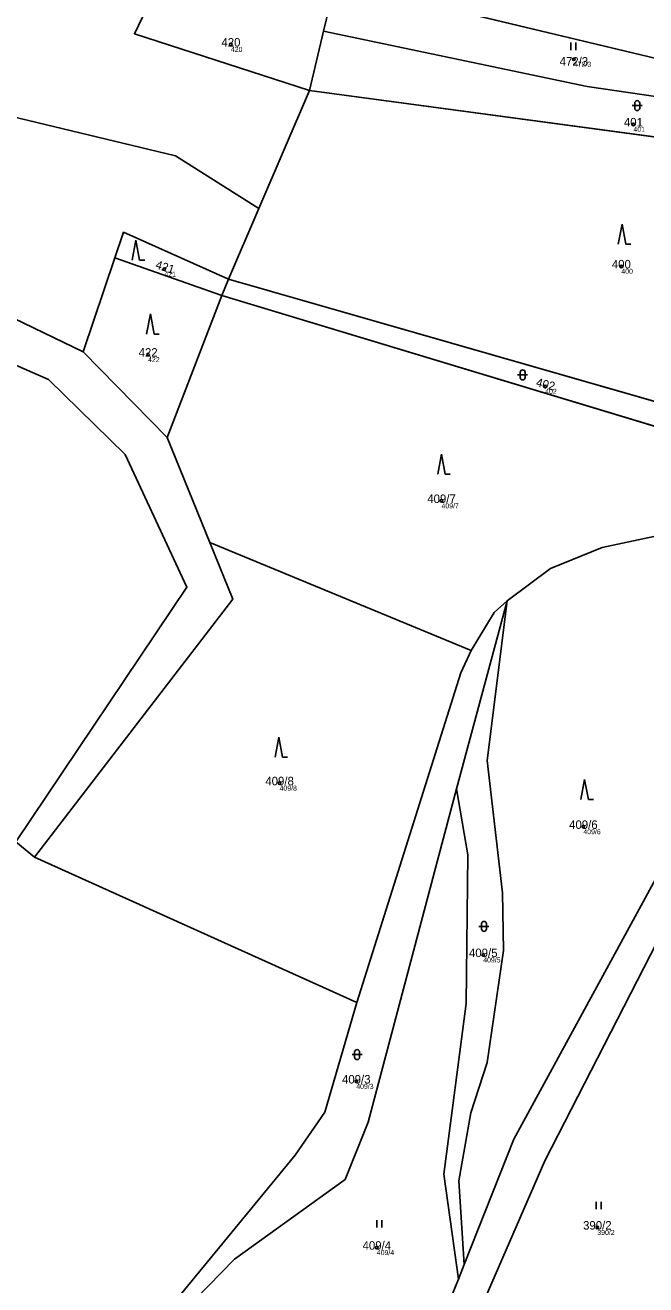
# Model space of a CAD drawing. Extents: x -644096 to -634268, y -1141430 to -1133463.
# Drawn here: x -640185.9 to -640062.1, y -1135597.6 to -1135346.6 of the extents above; entities that cross this region are included whole.
import ezdxf

# ---------------------------------------------------------------- set-up
doc = ezdxf.new("R2010")
doc.units = 0
for name, color, linetype in [('Definiční body', 7, 'Continuous'), ('Polygon parcely', 7, 'Continuous'), ('svrsek_osa_sjezdy', 7, 'Continuous'), ('svrsek_osa_VRT', 7, 'Continuous'), ('terminal_VRT', 7, 'Continuous')]:
    doc.layers.add(name, color=color, linetype=linetype)

msp = doc.modelspace()

# ---------------------------------------------------------------- linework, layer by layer
at = {"layer": 'Definiční body'}
for centre in [(-640144.84, -1135350.4), (-640076.45, -1135353.35), (-640064.57, -1135366.31), (-640158.09, -1135395.16), (-640066.98, -1135394.6), (-640161.35, -1135412.2), (-640082.17, -1135418.53), (-640102.84, -1135441.35), (-640135.13, -1135497.61), (-640074.55, -1135506.29), (-640094.52, -1135531.84), (-640119.84, -1135557.03), (-640071.77, -1135586.15), (-640115.74, -1135590.16)]:
    msp.add_circle(centre, 0.25, dxfattribs=at)
at = {"layer": 'Polygon parcely'}
for points in [[(-640057.22, -1135353.83), (-640048.49, -1135336.49), (-640038.73, -1135341.76), (-640019.34, -1135340.47), (-640012.92, -1135328.01), (-639986.6, -1135333.41), (-639984.01, -1135324.32), (-639982.63, -1135319.47), (-640015.44, -1135311.92), (-640042.39, -1135310.47), (-640062.45, -1135305.3), (-640081.45, -1135294.62), (-640102.58, -1135292.62), (-640118.04, -1135288.31), (-640132.46, -1135335.86)], [(-640305.09, -1135332.38), (-640322.26, -1135335.22), (-640347.88, -1135338.41), (-640380.37, -1135341.5), (-640391.66, -1135348.98), (-640386.84, -1135363.91), (-640275.28, -1135353.96), (-640248.39, -1135362.81), (-640245.84, -1135350.99), (-640155.88, -1135372.58), (-640139.25, -1135383.1), (-640129.14, -1135359.56), (-640164.09, -1135348.27), (-640160, -1135339.78), (-640217.63, -1135322.68), (-640237.84, -1135316.85), (-640283.72, -1135328.84)], [(-639976.77, -1135391.22), (-639965.11, -1135400.98), (-639960.54, -1135400.08), (-639972.42, -1135365.07), (-640039.95, -1135357.95), (-640057.22, -1135353.83), (-640132.46, -1135335.86), (-640125.13, -1135342.54), (-640126.35, -1135347.73), (-640073.81, -1135358.77), (-639995.19, -1135370.29), (-639997.39, -1135377.31)], [(-640125.13, -1135342.54), (-640160, -1135339.78), (-640164.09, -1135348.27), (-640129.14, -1135359.56), (-640126.35, -1135347.73)], [(-639995.19, -1135370.29), (-640073.81, -1135358.77), (-640126.35, -1135347.73), (-640129.14, -1135359.56), (-639997.39, -1135377.31)], [(-640166.23, -1135387.81), (-640145.29, -1135397.15), (-640139.25, -1135383.1), (-640155.88, -1135372.58), (-640245.84, -1135350.99), (-640248.39, -1135362.81), (-640275.28, -1135353.96), (-640386.84, -1135363.91), (-640382.85, -1135367.48), (-640335.85, -1135364.95), (-640281.78, -1135383.72), (-640250.19, -1135390.44), (-640210, -1135394.47), (-640174.32, -1135411.63), (-640167.95, -1135392.91)], [(-639997.39, -1135377.31), (-640129.14, -1135359.56), (-640139.25, -1135383.1), (-640145.29, -1135397.15), (-640031.05, -1135429.95), (-640008.43, -1135399.01), (-639976.77, -1135391.22)], [(-640153.61, -1135458.52), (-640187.73, -1135509.32), (-640183.99, -1135512.34), (-640144.46, -1135460.95), (-640149.04, -1135449.65), (-640157.55, -1135428.7), (-640174.32, -1135411.63), (-640210, -1135394.47), (-640250.19, -1135390.44), (-640281.78, -1135383.72), (-640335.85, -1135364.95), (-640382.85, -1135367.48), (-640379.46, -1135370.91), (-640362.42, -1135393.15), (-640339.78, -1135392.87), (-640262.17, -1135420.25), (-640261.33, -1135424.76), (-640257.74, -1135411.23), (-640282.77, -1135399.73), (-640279.61, -1135392.38), (-640254.29, -1135399.01), (-640212.41, -1135403.53), (-640181.2, -1135417.18), (-640165.89, -1135432.1)], [(-640146.65, -1135400.45), (-640145.29, -1135397.15), (-640166.23, -1135387.81), (-640167.95, -1135392.91)], [(-640310.15, -1135433.86), (-640314.5, -1135447.54), (-640263.44, -1135478.75), (-640228.73, -1135482.04), (-640195.42, -1135510.98), (-640193.86, -1135512.35), (-640187.73, -1135509.32), (-640153.61, -1135458.52), (-640165.89, -1135432.1), (-640181.2, -1135417.18), (-640212.41, -1135403.53), (-640254.29, -1135399.01), (-640279.61, -1135392.38), (-640282.77, -1135399.73), (-640257.74, -1135411.23), (-640261.33, -1135424.76), (-640337.53, -1135406.49), (-640334.47, -1135441.62)], [(-640174.32, -1135411.63), (-640157.55, -1135428.7), (-640146.65, -1135400.45), (-640167.95, -1135392.91)], [(-640145.29, -1135397.15), (-640146.65, -1135400.45), (-640034.02, -1135434.45), (-640030.47, -1135435.51), (-640026.9, -1135431.13), (-640031.05, -1135429.95)], [(-640149.04, -1135449.65), (-640096.93, -1135471.14), (-640092.33, -1135463.57), (-640089.74, -1135461.25), (-640081.12, -1135454.86), (-640070.8, -1135450.63), (-640057.36, -1135447.76), (-640034.02, -1135434.45), (-640146.65, -1135400.45), (-640157.55, -1135428.7)], [(-640099.48, -1135596.46), (-640100.64, -1135599.39), (-640138.85, -1135630.08), (-640121.13, -1135619.18), (-640095.67, -1135603.74), (-640082.21, -1135572.89), (-640057.22, -1135524.17), (-640052.12, -1135514.22), (-640051.7, -1135460.49), (-640030.47, -1135435.51), (-640060, -1135457.22), (-640058.94, -1135514.53), (-640088.45, -1135568.57), (-640098.31, -1135593.51)], [(-640081.12, -1135454.86), (-640089.74, -1135461.25), (-640093.73, -1135493.12), (-640090.68, -1135519.48), (-640090.51, -1135530.98), (-640093.73, -1135553.28), (-640096.96, -1135563.32), (-640099.37, -1135576.82), (-640098.31, -1135593.51), (-640088.45, -1135568.57), (-640058.94, -1135514.53), (-640060, -1135457.22), (-640030.47, -1135435.51), (-640034.02, -1135434.45), (-640057.36, -1135447.76), (-640070.8, -1135450.63)], [(-640119.7, -1135541.3), (-640099, -1135475.63), (-640096.93, -1135471.14), (-640149.04, -1135449.65), (-640144.46, -1135460.95), (-640183.99, -1135512.34)], [(-640167.96, -1135619), (-640166.38, -1135619.6), (-640162.64, -1135612.63), (-640156.52, -1135601.56), (-640132.03, -1135571.71), (-640126.08, -1135563.16), (-640119.7, -1135541.3), (-640183.99, -1135512.34), (-640187.73, -1135509.32), (-640193.86, -1135512.35), (-640195.42, -1135510.98), (-640243.21, -1135506.47), (-640313.29, -1135482.83), (-640346.3, -1135459.91), (-640362.52, -1135475.96), (-640335.43, -1135500.53), (-640276.99, -1135538.09), (-640217.28, -1135556.69), (-640192.19, -1135568.08), (-640209.36, -1135599.48), (-640206.94, -1135600.62), (-640191.62, -1135607.84)], [(-640144.11, -1135592.44), (-640122.07, -1135576.61), (-640117.48, -1135565.19), (-640099.82, -1135498.76), (-640089.74, -1135461.25), (-640092.33, -1135463.57), (-640096.93, -1135471.14), (-640099, -1135475.63), (-640119.7, -1135541.3), (-640126.08, -1135563.16), (-640132.03, -1135571.71), (-640156.52, -1135601.56), (-640162.64, -1135612.63), (-640159.27, -1135613.64), (-640154.63, -1135603.19)], [(-640090.68, -1135519.48), (-640093.73, -1135493.12), (-640089.74, -1135461.25), (-640099.82, -1135498.76), (-640097.6, -1135511.89), (-640097.9, -1135541.53), (-640102.36, -1135575.51), (-640099.48, -1135596.46), (-640098.31, -1135593.51), (-640099.37, -1135576.82), (-640096.96, -1135563.32), (-640093.73, -1135553.28), (-640090.51, -1135530.98)], [(-640166.38, -1135619.6), (-640138.85, -1135630.08), (-640100.64, -1135599.39), (-640099.48, -1135596.46), (-640102.36, -1135575.51), (-640097.9, -1135541.53), (-640097.6, -1135511.89), (-640099.82, -1135498.76), (-640117.48, -1135565.19), (-640122.07, -1135576.61), (-640144.11, -1135592.44), (-640154.63, -1135603.19), (-640159.27, -1135613.64), (-640162.64, -1135612.63)], [(-640057.22, -1135524.17), (-640082.21, -1135572.89), (-640095.67, -1135603.74), (-640121.13, -1135619.18), (-640080.86, -1135639.32), (-640057.73, -1135616.74), (-640061.79, -1135613.33), (-640059.68, -1135592.95), (-640031.82, -1135539.26)]]:
    msp.add_lwpolyline(points, close=True, dxfattribs=at)
at = {"layer": 'svrsek_osa_sjezdy'}
for p, q in [((-640077.03, -1135351.53), (-640077.03, -1135350.03)), ((-640076.03, -1135351.53), (-640076.03, -1135350.03)), ((-640064.82, -1135362.59), (-640062.82, -1135362.59)), ((-640064.32, -1135362.09), (-640064.32, -1135363.09)), ((-640063.32, -1135363.09), (-640063.32, -1135362.09)), ((-640066.83, -1135386.2), (-640067.58, -1135390.2)), ((-640066.08, -1135390.2), (-640066.83, -1135386.2)), ((-640163.78, -1135389.39), (-640164.53, -1135393.39)), ((-640163.03, -1135393.39), (-640163.78, -1135389.39)), ((-640066.08, -1135390.2), (-640065.08, -1135390.2)), ((-640163.03, -1135393.39), (-640162.03, -1135393.39)), ((-640160.9, -1135404.1), (-640161.65, -1135408.1)), ((-640160.15, -1135408.1), (-640160.9, -1135404.1)), ((-640160.15, -1135408.1), (-640159.15, -1135408.1)), ((-640087.16, -1135415.75), (-640087.16, -1135416.75)), ((-640086.16, -1135416.75), (-640086.16, -1135415.75)), ((-640087.66, -1135416.25), (-640085.66, -1135416.25)), ((-640102.84, -1135432.04), (-640103.59, -1135436.04)), ((-640102.09, -1135436.04), (-640102.84, -1135432.04)), ((-640102.09, -1135436.04), (-640101.09, -1135436.04)), ((-640135.29, -1135488.45), (-640136.04, -1135492.45)), ((-640134.54, -1135492.45), (-640135.29, -1135488.45)), ((-640134.54, -1135492.45), (-640133.54, -1135492.45)), ((-640074.31, -1135496.89), (-640075.06, -1135500.89)), ((-640073.56, -1135500.89), (-640074.31, -1135496.89)), ((-640073.56, -1135500.89), (-640072.56, -1135500.89)), ((-640095.37, -1135526.14), (-640093.37, -1135526.14)), ((-640094.87, -1135525.64), (-640094.87, -1135526.64)), ((-640093.87, -1135526.64), (-640093.87, -1135525.64)), ((-640120.18, -1135551.2), (-640120.18, -1135552.2)), ((-640119.18, -1135552.2), (-640119.18, -1135551.2)), ((-640120.68, -1135551.7), (-640118.68, -1135551.7)), ((-640072, -1135582.51), (-640072, -1135581.01)), ((-640071, -1135582.51), (-640071, -1135581.01)), ((-640115.73, -1135586.18), (-640115.73, -1135584.68)), ((-640114.73, -1135586.18), (-640114.73, -1135584.68))]:
    msp.add_line(p, q, dxfattribs=at)
for centre, start, end in [((-640063.82, -1135362.09), 0, 180), ((-640063.82, -1135363.09), 180, 359.9879), ((-640086.66, -1135415.75), 0, 180), ((-640086.66, -1135416.75), 180, 359.9879), ((-640094.37, -1135525.64), 0, 180), ((-640094.37, -1135526.64), 180, 359.9879), ((-640119.68, -1135551.2), 0, 180), ((-640119.68, -1135552.2), 180, 359.9879)]:
    msp.add_arc(centre, 0.5, start, end, dxfattribs=at)
at = {"layer": 'terminal_VRT'}
for p, q in [((-640132.46, -1135335.86), (-640057.22, -1135353.83)), ((-640126.35, -1135347.73), (-640125.13, -1135342.54)), ((-640126.35, -1135347.73), (-640129.14, -1135359.56)), ((-640129.14, -1135359.56), (-640139.25, -1135383.1)), ((-639997.39, -1135377.31), (-640129.14, -1135359.56)), ((-640139.25, -1135383.1), (-640145.29, -1135397.15)), ((-640174.32, -1135411.63), (-640167.95, -1135392.91)), ((-640167.95, -1135392.91), (-640146.65, -1135400.45)), ((-640145.29, -1135397.15), (-640146.65, -1135400.45)), ((-640145.29, -1135397.15), (-640031.05, -1135429.95)), ((-640146.65, -1135400.45), (-640157.55, -1135428.7)), ((-640146.65, -1135400.45), (-640034.02, -1135434.45)), ((-640157.55, -1135428.7), (-640174.32, -1135411.63)), ((-640149.04, -1135449.65), (-640157.55, -1135428.7)), ((-640149.04, -1135449.65), (-640096.93, -1135471.14)), ((-640099.82, -1135498.76), (-640089.74, -1135461.25)), ((-640187.73, -1135509.32), (-640183.99, -1135512.34)), ((-640183.99, -1135512.34), (-640119.7, -1135541.3)), ((-640098.31, -1135593.51), (-640099.48, -1135596.46))]:
    msp.add_line(p, q, dxfattribs=at)
for points in [[(-640160, -1135339.78), (-640164.09, -1135348.27), (-640129.14, -1135359.56)], [(-639997.39, -1135377.31), (-639995.19, -1135370.29), (-640073.81, -1135358.77), (-640126.35, -1135347.73)], [(-640139.25, -1135383.1), (-640155.88, -1135372.58), (-640245.84, -1135350.99), (-640248.39, -1135362.81), (-640275.28, -1135353.96), (-640386.84, -1135363.91)], [(-640174.32, -1135411.63), (-640210, -1135394.47), (-640250.19, -1135390.44), (-640281.78, -1135383.72), (-640335.85, -1135364.95), (-640382.85, -1135367.48)], [(-640167.95, -1135392.91), (-640166.23, -1135387.81), (-640145.29, -1135397.15)], [(-640261.33, -1135424.76), (-640257.74, -1135411.23), (-640282.77, -1135399.73), (-640279.61, -1135392.38), (-640254.29, -1135399.01), (-640212.41, -1135403.53), (-640181.2, -1135417.18), (-640165.89, -1135432.1), (-640153.61, -1135458.52), (-640187.73, -1135509.32)], [(-640030.47, -1135435.51), (-640060, -1135457.22), (-640058.94, -1135514.53), (-640088.45, -1135568.57), (-640098.31, -1135593.51)], [(-640034.02, -1135434.45), (-640057.36, -1135447.76), (-640070.8, -1135450.63), (-640081.12, -1135454.86), (-640089.74, -1135461.25)], [(-640183.99, -1135512.34), (-640144.46, -1135460.95), (-640149.04, -1135449.65)], [(-640098.31, -1135593.51), (-640099.37, -1135576.82), (-640096.96, -1135563.32), (-640093.73, -1135553.28), (-640090.51, -1135530.98), (-640090.68, -1135519.48), (-640093.73, -1135493.12), (-640089.74, -1135461.25)], [(-640089.74, -1135461.25), (-640092.33, -1135463.57), (-640096.93, -1135471.14)], [(-640096.93, -1135471.14), (-640099, -1135475.63), (-640119.7, -1135541.3)], [(-640162.64, -1135612.63), (-640159.27, -1135613.64), (-640154.63, -1135603.19), (-640144.11, -1135592.44), (-640122.07, -1135576.61), (-640117.48, -1135565.19), (-640099.82, -1135498.76)], [(-640099.48, -1135596.46), (-640102.36, -1135575.51), (-640097.9, -1135541.53), (-640097.6, -1135511.89), (-640099.82, -1135498.76)], [(-640121.13, -1135619.18), (-640095.67, -1135603.74), (-640082.21, -1135572.89), (-640057.22, -1135524.17)], [(-640119.7, -1135541.3), (-640126.08, -1135563.16), (-640132.03, -1135571.71), (-640156.52, -1135601.56), (-640162.64, -1135612.63)], [(-640099.48, -1135596.46), (-640100.64, -1135599.39), (-640138.85, -1135630.08)]]:
    msp.add_lwpolyline(points, dxfattribs=at)

# ---------------------------------------------------------------- texts
at = {"layer": 'Definiční body'}
for s, p in [('420', (-640144.84, -1135351.89)), ('472/3', (-640076.45, -1135354.84)), ('401', (-640064.57, -1135367.8)), ('421', (-640158.09, -1135396.65)), ('400', (-640066.98, -1135396.09)), ('422', (-640161.35, -1135413.69)), ('402', (-640082.17, -1135420.02)), ('409/7', (-640102.84, -1135442.84)), ('409/8', (-640135.13, -1135499.1)), ('409/6', (-640074.55, -1135507.78)), ('409/5', (-640094.52, -1135533.33)), ('409/3', (-640119.84, -1135558.52)), ('390/2', (-640071.77, -1135587.64)), ('409/4', (-640115.74, -1135591.65))]:
    msp.add_text(s, height=1, dxfattribs=at).set_placement(p)
at = {"layer": 'svrsek_osa_VRT'}
for s, p in [('420', (-640146.73, -1135350.82)), ('472/3', (-640079.29, -1135354.63)), ('401', (-640066.46, -1135366.74)), ('400', (-640068.87, -1135395.03)), ('422', (-640163.24, -1135412.62)), ('409/7', (-640105.68, -1135441.78)), ('409/8', (-640137.97, -1135498.03)), ('409/6', (-640077.39, -1135506.72)), ('409/5', (-640097.36, -1135532.27)), ('409/3', (-640122.68, -1135557.46)), ('390/2', (-640074.61, -1135586.57)), ('409/4', (-640118.58, -1135590.58))]:
    msp.add_text(s, height=1.7, dxfattribs=at).set_placement(p)
for s, rotation, p in [('421', 342, (-640160.02, -1135394.98)), ('402', 346, (-640084.11, -1135418.48))]:
    msp.add_text(s, height=1.7, rotation=rotation, dxfattribs=at).set_placement(p)

doc.saveas('drawing.dxf')
